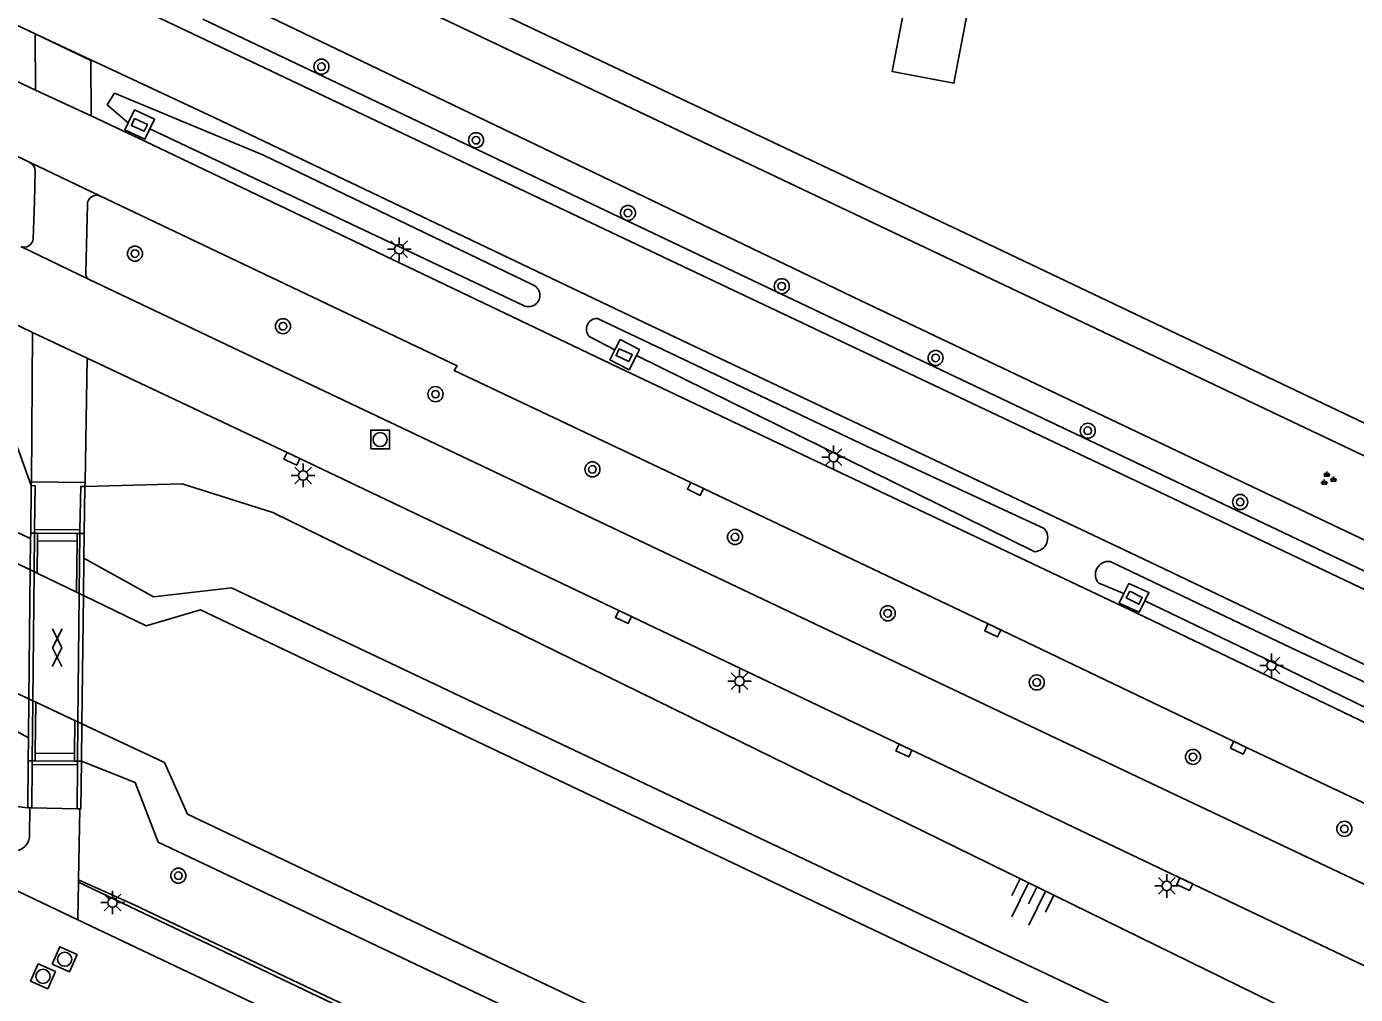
# Model space of a CAD drawing. Extents: x 124000 to 128010, y 398999 to 403000.
# Drawn here: x 127585.4 to 127655.9, y 399134 to 399185.4 of the extents above; entities that cross this region are included whole.
import ezdxf

# ---------------------------------------------------------------- set-up
doc = ezdxf.new("R2010")
doc.units = 0
for name, color, linetype in [('gg-afsc-erfafscheiding', 7, 'Continuous'), ('gg-afsc-hekwerk', 7, 'Continuous'), ('gg-bbg-luifel en loopbrug', 7, 'Continuous'), ('gg-knt-BGT kruinlijn', 7, 'Continuous'), ('gg-knt-verharding', 7, 'Continuous'), ('gg-knt-verharding nz', 7, 'Continuous'), ('gg-kntw-beschoeiing', 7, 'Continuous'), ('gg-kntw-greppel-droge sloot', 7, 'Continuous'), ('gg-kwrk-kunstwerk', 7, 'Continuous'), ('gg-kwrk-kunstwerk niveau 01', 7, 'Continuous'), ('gt-grn-groengrens', 7, 'Continuous'), ('gt-grn-weggrens', 7, 'Continuous'), ('gt-symb-boom', 7, 'Continuous'), ('gt-symb-gesloten verharding', 7, 'Continuous'), ('gt-symb-groenvak', 7, 'Continuous'), ('gt-symb-kolk', 7, 'Continuous'), ('gt-symb-kolk center center', 7, 'Continuous'), ('gt-symb-lichtmast', 7, 'Continuous'), ('gt-symb-rioolschacht', 7, 'Continuous'), ('gt-symb-talud symbool', 7, 'Continuous')]:
    doc.layers.add(name, color=color, linetype=linetype)

# ---------------------------------------------------------------- blocks, each defined once
blk = doc.blocks.new('gt0-BOOM')
at = {"layer": 'gt-symb-boom'}
for radius in [0.4, 0.2]:
    blk.add_circle((0, 0), radius, dxfattribs=at)
blk = doc.blocks.new('gt0-KOLKCC')
at = {"layer": 'gt-symb-kolk center center'}
blk.add_lwpolyline([(-0.375, 0.2), (0.375, 0.2), (0.375, -0.2), (-0.375, -0.2)], close=True, dxfattribs=at)
blk = doc.blocks.new('gt0-LMAST')
at = {"layer": 'gt-symb-lichtmast'}
for p, q in [((-0.182, 0.173), (-0.447, 0.438)), ((-0.005, 0.246), (-0.005, 0.621)), ((0.172, 0.173), (0.437, 0.438)), ((-0.255, -0.004), (-0.63, -0.004)), ((-0.182, -0.181), (-0.447, -0.446)), ((-0.005, -0.254), (-0.005, -0.629)), ((0.437, -0.446), (0.172, -0.181)), ((0.245, -0.004), (0.62, -0.004))]:
    blk.add_line(p, q, dxfattribs=at)
blk.add_circle((-0.005, -0.004), 0.25, dxfattribs=at)
blk = doc.blocks.new('gt0-GESVH1')
at = {"layer": 'gt-symb-gesloten verharding'}
for p, q in [((-0.992, -0.261), (0.008, 0.239)), ((0.008, -0.261), (-0.992, 0.239)), ((0.008, 0.239), (1.008, -0.261)), ((1.008, 0.239), (0.008, -0.261))]:
    blk.add_line(p, q, dxfattribs=at)
blk = doc.blocks.new('gt0-RS')
at = {"layer": 'gt-symb-rioolschacht'}
blk.add_lwpolyline([(-0.5, -0.5), (0.5, -0.5), (0.5, 0.5), (-0.5, 0.5)], close=True, dxfattribs=at)
blk.add_circle((0, 0), 0.375, dxfattribs=at)
blk = doc.blocks.new('gt0-TALUD_1')
at = {"layer": 'gt-symb-talud symbool'}
for p, q in [((-1, -1), (-1, 0)), ((-0.5, -2), (-0.5, 0)), ((0, -1), (0, 0)), ((0.5, -2), (0.5, 0)), ((1, -1), (1, 0))]:
    blk.add_line(p, q, dxfattribs=at)
blk = doc.blocks.new('gt0-KOLK')
at = {"layer": 'gt-symb-kolk'}
blk.add_lwpolyline([(0, 0), (0.375, 0), (0.375, 0.4), (-0.375, 0.4), (-0.375, 0), (0, 0)], dxfattribs=at)
blk = doc.blocks.new('gt0-GRVAK')
at = {"layer": 'gt-symb-groenvak'}
for p, q in [((-0.11, 0.189), (-0.228, 0.24)), ((-0.182, 0.153), (0.088, 0.153)), ((-0.091, 0.211), (-0.156, 0.322)), ((-0.047, 0.214), (-0.047, 0.393)), ((-0.004, 0.211), (0.061, 0.322)), ((0.015, 0.189), (0.133, 0.24)), ((0.262, -0.052), (0.197, 0.059)), ((0.305, -0.049), (0.305, 0.13)), ((0.349, -0.052), (0.414, 0.059)), ((-0.245, -0.228), (-0.363, -0.177)), ((-0.318, -0.264), (-0.047, -0.264)), ((-0.226, -0.206), (-0.291, -0.095)), ((-0.183, -0.203), (-0.183, -0.024)), ((-0.139, -0.206), (-0.074, -0.095)), ((-0.12, -0.228), (-0.002, -0.177)), ((0.243, -0.074), (0.125, -0.023)), ((0.17, -0.11), (0.441, -0.11)), ((0.368, -0.074), (0.486, -0.023))]:
    blk.add_line(p, q, dxfattribs=at)

msp = doc.modelspace()

# ---------------------------------------------------------------- linework, layer by layer
at = {"layer": 'gg-afsc-erfafscheiding'}
msp.add_line((127665.64, 399159.932), (127636.466, 399173.809), dxfattribs=at)
at = {"layer": 'gg-afsc-hekwerk'}
msp.add_line((127594.821, 399193.508), (127636.466, 399173.809), dxfattribs=at)
at = {"layer": 'gg-bbg-luifel en loopbrug'}
msp.add_lwpolyline([(127632.607, 399186.677), (127632.034, 399186.786), (127631.31, 399182.992), (127634.586, 399182.366), (127635.311, 399186.161)], dxfattribs=at)
at = {"layer": 'gg-knt-BGT kruinlijn'}
msp.add_line((127591.079, 399138.771), (127588.121, 399140.098), dxfattribs=at)
for points in [[(127585.607, 399161.016), (127583.778, 399166.049), (127525.432, 399194.435), (127519.533, 399195.49), (127518.641, 399195.907), (127504.547, 399202.5)], [(127677.648, 399110.448), (127679.768, 399115.66), (127678.886, 399118.226), (127676.267, 399121.48), (127598.441, 399159.6), (127593.623, 399161.111), (127588.449, 399160.979)], [(127591.079, 399138.771), (127667.613, 399102.39), (127671.82, 399102.702), (127674.927, 399105.647), (127677.34, 399109.691), (127677.648, 399110.448)]]:
    msp.add_lwpolyline(points, dxfattribs=at)
at = {"layer": 'gg-knt-verharding'}
for p, q in [((127585.831, 399182), (127585.823, 399184.981)), ((127585.831, 399182), (127588.787, 399180.631)), ((127585.546, 399178.153), (127589.255, 399176.398)), ((127588.501, 399172.337), (127588.591, 399175.938)), ((127585.05, 399173.706), (127588.675, 399171.952)), ((127585.676, 399169.144), (127585.63, 399161.226)), ((127585.676, 399169.144), (127588.57, 399167.775)), ((127588.471, 399161.188), (127588.57, 399167.775)), ((127585.607, 399161.016), (127585.63, 399161.226)), ((127585.63, 399161.226), (127588.471, 399161.188)), ((127588.449, 399160.979), (127588.471, 399161.188)), ((127585.513, 399142.46), (127585.531, 399143.917)), ((127585.633, 399143.919), (127588.05, 399143.867)), ((127588.121, 399140.098), (127588.182, 399143.869)), ((127588.087, 399137.985), (127579.321, 399142.147)), ((127588.119, 399139.973), (127588.121, 399140.098)), ((127665.643, 399103.073), (127588.119, 399139.973)), ((127598.074, 399133.243), (127588.087, 399137.985))]:
    msp.add_line(p, q, dxfattribs=at)
for points in [[(127585.831, 399182), (127540.877, 399203.365), (127504.667, 399220.51), (127499.449, 399223.073), (127497.212, 399224.275), (127494.994, 399225.512)], [(127585.823, 399184.981), (127541.184, 399206.229), (127510.233, 399220.85), (127504.648, 399223.541)], [(127585.546, 399178.153), (127539.734, 399199.968), (127494.175, 399221.82), (127493.184, 399222.513)], [(127585.676, 399169.144), (127583.702, 399170.101), (127554.826, 399183.852), (127543.34, 399189.25), (127501.193, 399209.226), (127493.963, 399212.677), (127492.193, 399213.605), (127490.455, 399214.58), (127489.599, 399215.092)], [(127704.611, 399128.732), (127703.819, 399129.818), (127699.824, 399133.904), (127694.812, 399137.185), (127691.927, 399138.609), (127645.924, 399160.473), (127619.853, 399172.822), (127588.671, 399187.625)], [(127585.823, 399184.981), (127588.767, 399183.575), (127588.787, 399180.631)], [(127691.786, 399134.713), (127686.685, 399137.104), (127671.398, 399144.365), (127645.013, 399156.948), (127618.144, 399169.677), (127595.314, 399180.542), (127585.823, 399184.981)], [(127672.337, 399140.814), (127643.859, 399154.461), (127616.786, 399167.292), (127592.012, 399179.11), (127588.787, 399180.631)], [(127591.911, 399179.949), (127592.157, 399180.454), (127591.094, 399180.955), (127590.761, 399180.27)], [(127591.911, 399179.949), (127591.641, 399179.392), (127590.578, 399179.893), (127590.761, 399180.27)], [(127585.708, 399174.114), (127585.778, 399176.089), (127585.813, 399177.706)], [(127672.047, 399136.598), (127669.358, 399137.971), (127665.762, 399139.729), (127649.787, 399147.289), (127636.737, 399153.517), (127620.954, 399161.023), (127608.069, 399167.129), (127608.227, 399167.366), (127589.255, 399176.398)], [(127670.786, 399132.883), (127662.387, 399137.025), (127637.976, 399148.569), (127588.675, 399171.952)], [(127616.596, 399168.219), (127616.878, 399168.768), (127617.896, 399168.236), (127617.733, 399167.919)], [(127666.567, 399130.713), (127658.217, 399134.669), (127599.531, 399162.62), (127588.57, 399167.775)], [(127617.733, 399167.919), (127617.346, 399167.166), (127616.328, 399167.698), (127616.596, 399168.219)], [(127643.609, 399155.289), (127643.873, 399155.823), (127644.943, 399155.35), (127644.726, 399154.911)], [(127644.726, 399154.911), (127644.426, 399154.302), (127643.355, 399154.775), (127643.609, 399155.289)]]:
    msp.add_lwpolyline(points, dxfattribs=at)
for centre, radius, start, end in [((127585.313, 399177.71), 0.5, 359.49118, 62.20987), ((127589.076, 399175.947), 0.485, 68.35692, 181.06928), ((127585.237, 399174.139), 0.472, 246.68026, 356.9226), ((127588.89, 399172.281), 0.393, 171.84077, 236.80022), ((127584.681, 399142.458), 0.832, 265.9994, 0.14241)]:
    msp.add_arc(centre, radius, start, end, dxfattribs=at)
at = {"layer": 'gg-knt-verharding nz'}
for p, q in [((127585.926, 399156.375), (127585.945, 399158.095)), ((127588.044, 399158.075), (127588.012, 399155.368)), ((127585.851, 399149.529), (127585.821, 399146.817)), ((127587.93, 399148.552), (127587.909, 399146.8))]:
    msp.add_line(p, q, dxfattribs=at)
at = {"layer": 'gg-kntw-beschoeiing'}
for p, q in [((127585.558, 399156.553), (127585.765, 399156.453)), ((127585.765, 399156.453), (127585.926, 399156.375)), ((127585.926, 399156.375), (127588.012, 399155.368)), ((127588.012, 399155.368), (127588.148, 399155.302)), ((127588.148, 399155.302), (127588.38, 399155.19)), ((127585.697, 399149.601), (127585.483, 399149.701)), ((127585.851, 399149.529), (127585.697, 399149.601)), ((127587.93, 399148.552), (127585.851, 399149.529)), ((127588.08, 399148.482), (127587.93, 399148.552)), ((127588.298, 399148.38), (127588.08, 399148.482))]:
    msp.add_line(p, q, dxfattribs=at)
for points in [[(127585.558, 399156.553), (127581.944, 399158.297), (127580.528, 399161.121), (127481.38, 399208.4), (127478.782, 399206.925), (127478.43, 399206.253)], [(127585.483, 399149.701), (127582.743, 399150.987), (127579.935, 399150.288), (127509.091, 399183.896)], [(127588.38, 399155.19), (127591.713, 399153.582), (127594.6, 399154.425), (127608.242, 399147.944)], [(127651.633, 399116.147), (127593.903, 399143.593), (127592.679, 399146.323), (127588.298, 399148.38)], [(127608.242, 399147.944), (127673.031, 399117.165), (127673.827, 399114.312), (127673.535, 399113.611)]]:
    msp.add_lwpolyline(points, dxfattribs=at)
at = {"layer": 'gg-kntw-greppel-droge sloot'}
for p, q in [((127611.733, 399170.581), (127591.911, 399179.949)), ((127616.596, 399168.219), (127615.225, 399168.934)), ((127638.878, 399157.509), (127617.733, 399167.919)), ((127643.609, 399155.289), (127642.282, 399155.834))]:
    msp.add_line(p, q, dxfattribs=at)
for points in [[(127590.761, 399180.27), (127589.641, 399181.23), (127590.03, 399181.834), (127597.944, 399178.553), (127612.202, 399171.685)], [(127615.672, 399169.889), (127629.983, 399163.086), (127639.382, 399158.743)], [(127665.11, 399146.524), (127652.489, 399152.41), (127642.891, 399156.989)], [(127664.624, 399145.251), (127651.537, 399151.636), (127644.726, 399154.911)]]:
    msp.add_lwpolyline(points, dxfattribs=at)
for centre, radius, start, end in [((127612.01, 399171.115), 0.602, 242.53664, 71.42996), ((127615.658, 399169.313), 0.576, 88.62584, 221.20906), ((127638.827, 399158.25), 0.742, 273.91442, 41.65263), ((127642.797, 399156.301), 0.695, 82.21828, 222.1788)]:
    msp.add_arc(centre, radius, start, end, dxfattribs=at)
at = {"layer": 'gg-kwrk-kunstwerk'}
for p, q in [((127585.579, 399158.499), (127585.607, 399161.016)), ((127588.449, 399160.979), (127588.419, 399158.472)), ((127585.785, 399158.497), (127585.949, 399158.495)), ((127585.945, 399158.095), (127585.949, 399158.495)), ((127585.945, 399158.095), (127588.044, 399158.075)), ((127585.949, 399158.495), (127588.049, 399158.476)), ((127588.049, 399158.476), (127588.044, 399158.075)), ((127588.049, 399158.476), (127588.18, 399158.474)), ((127585.821, 399146.817), (127585.817, 399146.417)), ((127587.909, 399146.8), (127585.821, 399146.817)), ((127587.909, 399146.8), (127587.904, 399146.4)), ((127585.447, 399146.42), (127585.419, 399143.915)), ((127585.662, 399146.218), (127585.633, 399143.919)), ((127585.817, 399146.417), (127585.665, 399146.418)), ((127587.904, 399146.4), (127585.817, 399146.417)), ((127588.059, 399146.399), (127587.904, 399146.4)), ((127588.05, 399143.867), (127588.058, 399146.199)), ((127585.419, 399143.915), (127585.531, 399143.917)), ((127585.633, 399143.919), (127585.531, 399143.917)), ((127588.182, 399143.869), (127588.05, 399143.867))]:
    msp.add_line(p, q, dxfattribs=at)
for points in [[(127585.607, 399161.016), (127585.822, 399160.998), (127585.788, 399158.696)], [(127588.184, 399158.675), (127588.234, 399160.977), (127588.449, 399160.979)], [(127588.274, 399146.397), (127588.244, 399143.87), (127588.182, 399143.869)]]:
    msp.add_lwpolyline(points, dxfattribs=at)
at = {"layer": 'gg-kwrk-kunstwerk niveau 01'}
for p, q in [((127585.788, 399158.696), (127585.785, 399158.497)), ((127585.788, 399158.696), (127588.184, 399158.675)), ((127588.18, 399158.474), (127588.184, 399158.675)), ((127585.558, 399156.553), (127585.576, 399158.206)), ((127585.576, 399158.206), (127585.579, 399158.499)), ((127585.579, 399158.499), (127585.785, 399158.497)), ((127585.765, 399156.453), (127585.785, 399158.497)), ((127588.18, 399158.474), (127588.148, 399155.302)), ((127588.18, 399158.474), (127588.419, 399158.472)), ((127588.419, 399158.472), (127588.404, 399157.168)), ((127585.483, 399149.701), (127585.558, 399156.553)), ((127588.404, 399157.168), (127588.38, 399155.19)), ((127585.697, 399149.601), (127585.765, 399156.453)), ((127588.148, 399155.302), (127588.08, 399148.482)), ((127588.38, 399155.19), (127588.298, 399148.38)), ((127585.483, 399149.701), (127585.46, 399147.641)), ((127585.665, 399146.418), (127585.697, 399149.601)), ((127588.08, 399148.482), (127588.059, 399146.399)), ((127588.298, 399148.38), (127588.274, 399146.397)), ((127585.46, 399147.641), (127585.447, 399146.42)), ((127585.665, 399146.418), (127585.447, 399146.42)), ((127585.665, 399146.418), (127585.662, 399146.218)), ((127588.058, 399146.199), (127585.662, 399146.218)), ((127588.058, 399146.199), (127588.059, 399146.399)), ((127588.274, 399146.397), (127588.059, 399146.399))]:
    msp.add_line(p, q, dxfattribs=at)
at = {"layer": 'gt-grn-groengrens'}
msp.add_line((127585.419, 399143.915), (127577.443, 399144.889), dxfattribs=at)
for points in [[(127585.576, 399158.206), (127582.907, 399159.422), (127581.586, 399162.727), (127481.645, 399210.162), (127478.672, 399208.839), (127476.104, 399206)], [(127585.46, 399147.641), (127581.751, 399149.671), (127579.438, 399148.348), (127477.185, 399197.105), (127475.203, 399200.576), (127475.442, 399204.626)], [(127708.757, 399128.324), (127708.98, 399128.638), (127710.021, 399130.894), (127710.943, 399133.892), (127710.943, 399139.657), (127704.255, 399139.888), (127596.323, 399191.087), (127596.554, 399186.705), (127629.638, 399170.838), (127694.479, 399140.039), (127698.49, 399138.274), (127699.634, 399137.179), (127700.293, 399136.775), (127704.752, 399132.668), (127706.377, 399130.371), (127708.527, 399128.017), (127708.757, 399128.324)], [(127707.019, 399126.713), (127706.851, 399127.103), (127703.619, 399131.672), (127699.385, 399135.573), (127695.93, 399137.69), (127594.72, 399185.764)], [(127674.805, 399111.582), (127675.588, 399114.143), (127674.251, 399118.641), (127596.236, 399155.602), (127592.104, 399155.116), (127588.404, 399157.168)], [(127588.274, 399146.397), (127591.132, 399145.268), (127592.347, 399142.107), (127668.054, 399106.24), (127672.915, 399108.185), (127674.181, 399110.234)]]:
    msp.add_lwpolyline(points, dxfattribs=at)
at = {"layer": 'gt-grn-weggrens'}
msp.add_line((127588.119, 399139.973), (127588.087, 399137.985), dxfattribs=at)

# ---------------------------------------------------------------- block references
at = {"layer": 'gt-symb-boom'}
for p in [(127601.014, 399183.246), (127609.222, 399179.344), (127617.286, 399175.484), (127591.116, 399173.325), (127625.451, 399171.597), (127598.973, 399169.475), (127633.618, 399167.791), (127607.068, 399165.871), (127641.696, 399163.93), (127615.4, 399161.88), (127649.785, 399160.147), (127622.971, 399158.289), (127631.077, 399154.243), (127638.988, 399150.576), (127647.281, 399146.622), (127655.318, 399142.806), (127593.419, 399140.321)]:
    msp.add_blockref('gt0-BOOM', p, dxfattribs=at)
at = {"layer": 'gt-symb-gesloten verharding', "rotation": 89.54164354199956}
msp.add_blockref('gt0-GESVH1', (127586.974, 399152.409), dxfattribs=at)
at = {"layer": 'gt-symb-groenvak'}
msp.add_blockref('gt0-GRVAK', (127654.436, 399161.367), dxfattribs=at)
at = {"layer": 'gt-symb-kolk'}
for p, rotation in [((127599.531, 399162.62), 154.81734597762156), ((127620.954, 399161.023), 154.64038993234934), ((127617.132, 399154.227), 154.50681862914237), ((127636.737, 399153.517), 154.56822725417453), ((127632.025, 399147.142), 154.55747323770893), ((127649.787, 399147.289), 154.48877778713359), ((127646.929, 399140.051), 154.55018601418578)]:
    msp.add_blockref('gt0-KOLK', p, dxfattribs=dict(at, rotation=rotation))
at = {"layer": 'gt-symb-kolk center center'}
for p, rotation in [((127591.353, 399180.156), -24.7892306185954), ((127617.079, 399167.944), -23.860884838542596), ((127644.166, 399155.074), -26.655280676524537)]:
    msp.add_blockref('gt0-KOLKCC', p, dxfattribs=dict(at, rotation=rotation))
at = {"layer": 'gt-symb-lichtmast'}
for p in [(127605.15, 399173.561), (127628.205, 399162.532), (127600.046, 399161.563), (127651.457, 399151.484), (127623.213, 399150.646), (127645.89, 399139.78), (127589.931, 399138.902)]:
    msp.add_blockref('gt0-LMAST', p, dxfattribs=at)
at = {"layer": 'gt-symb-rioolschacht'}
msp.add_blockref('gt0-RS', (127604.13, 399163.461), dxfattribs=at)
for p, rotation in [((127587.383, 399135.888), -24.131125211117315), ((127586.233, 399134.981), -114.07883723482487)]:
    msp.add_blockref('gt0-RS', p, dxfattribs=dict(at, rotation=rotation))
at = {"layer": 'gt-symb-talud symbool', "xscale": 1.0000020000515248, "yscale": 1.000002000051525, "rotation": -26.103824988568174}
msp.add_blockref('gt0-TALUD_1', (127638.998, 399139.72), dxfattribs=at)

doc.saveas('drawing.dxf')
